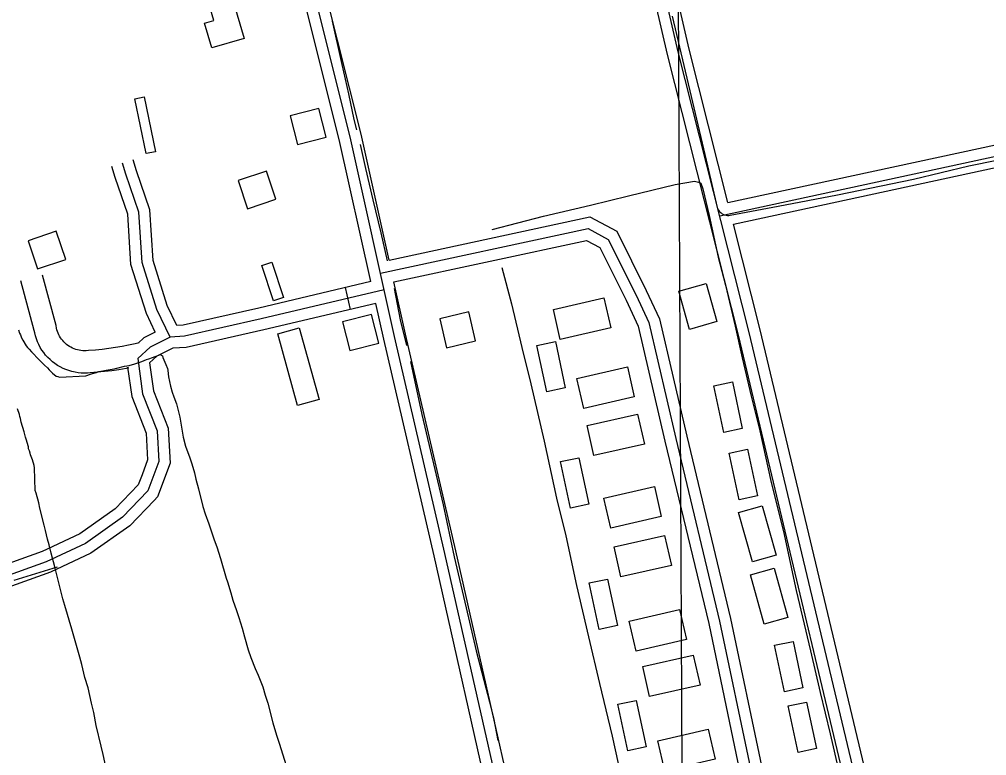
# Model space of a CAD drawing. Extents: x 3424494 to 3462436, y 522220 to 547718.
# Drawn here: x 3454050 to 3455349, y 542781 to 543771 of the extents above; entities that cross this region are included whole.
import ezdxf

# ---------------------------------------------------------------- set-up
doc = ezdxf.new("R2010")
doc.units = 0
for name, color, linetype in [('V-BLDG-OTLN', 7, 'Continuous'), ('V-DTCH-CNTR', 7, 'Continuous'), ('V-GRID-MAJR', 7, 'Continuous'), ('V-ROAD-CNTR', 7, 'Continuous'), ('V-SITE-VEGE', 7, 'Continuous'), ('V-TOPO-SHOR', 7, 'Continuous')]:
    doc.layers.add(name, color=color, linetype=linetype)

msp = doc.modelspace()

# ---------------------------------------------------------------- linework, layer by layer
at = {"layer": 'V-BLDG-OTLN'}
for points in [[(3454329.427, 543821.202), (3454351.519, 543744.787), (3454308.132, 543732.245), (3454298.49, 543765.601), (3454310.735, 543769.14), (3454298.293, 543812.201)], [(3454217.375, 543666.31), (3454232.575, 543592.801), (3454220.025, 543590.204), (3454204.825, 543663.715)], [(3454461.982038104, 543612.2557491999), (3454452.070057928, 543651.0076716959), (3454413.317135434, 543641.0946915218), (3454423.2301156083, 543602.3427690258)], [(3454356.368249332, 543516.2469412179), (3454394.322173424, 543528.874915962), (3454381.69419868, 543566.8288400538), (3454343.740274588, 543554.2008653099)], [(3454073.938814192, 543435.2671031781), (3454111.892738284, 543447.8950779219), (3454099.26476354, 543485.8490020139), (3454061.310839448, 543473.2210272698)], [(3454391.010180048, 543392.599188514), (3454375.4922110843, 543440.1300934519), (3454388.8001844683, 543444.4750847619), (3454404.318153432, 543396.9451798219)], [(3454950.0860618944, 543354.1842653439), (3454935.590090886, 543405.270163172), (3454972.3390173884, 543415.6981423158), (3454986.834988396, 543364.612244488)], [(3454767.10842785, 543381.0302116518), (3454834.850292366, 543396.6101804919), (3454844.1142738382, 543356.3352610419), (3454776.37340932, 543340.7512922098)], [(3454532.60889685, 543335.503302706), (3454522.6929166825, 543374.2552252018), (3454483.941994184, 543364.339245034), (3454493.857974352, 543325.5873225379)], [(3454614.461733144, 543368.4242368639), (3454623.651714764, 543329.494314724), (3454662.581636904, 543338.6852963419), (3454653.3906552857, 543377.615218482)], [(3454425.79, 543356.098), (3454452.25, 543259.805), (3454423.281, 543251.844), (3454396.823, 543348.139)], [(3454758.414445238, 543270.1224334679), (3454745.071471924, 543332.677308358), (3454769.807422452, 543337.955297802), (3454783.1533957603, 543275.398422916)], [(3454798.802364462, 543288.21139729), (3454866.5442289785, 543303.7913661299), (3454875.80821045, 543263.5164466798), (3454808.067345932, 543247.9324778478)], [(3454996.120969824, 543215.7895421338), (3454982.7779965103, 543278.3444170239), (3455007.5139470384, 543283.6224064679), (3455020.859920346, 543221.0655315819)], [(3454812.385337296, 543224.822524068), (3454880.127201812, 543240.4024929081), (3454889.3911832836, 543200.127573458), (3454821.650318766, 543184.543604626)], [(3455016.494929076, 543125.234723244), (3455003.151955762, 543187.7895981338), (3455027.88790629, 543193.0675875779), (3455041.2338795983, 543130.510712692)], [(3454790.10838185, 543113.9147458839), (3454776.765408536, 543176.469620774), (3454801.501359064, 543181.7476102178), (3454814.8473323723, 543119.190735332)], [(3454835.024292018, 543127.47671876), (3454902.766156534, 543143.0566875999), (3454912.0301380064, 543102.7817681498), (3454844.2892734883, 543087.1977993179)], [(3455034.4268932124, 543041.7138902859), (3455015.845930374, 543107.9337578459), (3455047.7828665, 543116.894739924), (3455066.363829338, 543050.673872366)], [(3454848.607264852, 543061.8238500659), (3454916.349129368, 543077.4038189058), (3454925.61311084, 543037.128899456), (3454857.872246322, 543021.5449306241)], [(3455050.274861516, 542957.9500578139), (3455031.693898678, 543024.1699253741), (3455063.630834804, 543033.1309074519), (3455082.211797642, 542966.9100398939)], [(3454828.5943048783, 542950.916071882), (3454815.251331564, 543013.4709467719), (3454839.987282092, 543018.7489362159), (3454853.3332554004, 542956.1920613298)], [(3454868.982224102, 542962.2140492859), (3454936.7240886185, 542977.794018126), (3454945.9880700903, 542937.5190986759), (3454878.247205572, 542921.935129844)], [(3455077.619806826, 542867.153239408), (3455064.2768335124, 542929.7081142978), (3455089.01278404, 542934.9861037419), (3455102.3587573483, 542872.4292288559)], [(3454887.0931878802, 542901.089171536), (3454954.8350523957, 542916.6691403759), (3454964.099033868, 542876.3942209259), (3454896.3581693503, 542860.8102520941)], [(3454867.0802279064, 542787.9173978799), (3454853.737254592, 542850.4722727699), (3454878.4732051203, 542855.750262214), (3454891.819178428, 542793.193387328)], [(3455095.730770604, 542785.654402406), (3455082.38779729, 542848.2092772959), (3455107.123747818, 542853.4872667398), (3455120.4697211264, 542790.9303918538)], [(3454907.46814713, 542801.479370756), (3454975.210011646, 542817.0593395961), (3454984.4739931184, 542776.784420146), (3454916.7331286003, 542761.200451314)]]:
    msp.add_lwpolyline(points, close=True, dxfattribs=at)
at = {"layer": 'V-DTCH-CNTR'}
for points in [[(3454926.6180000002, 543774.83), (3454952.177, 543666.806), (3454974.1350000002, 543573.884), (3454987.073, 543517.748), (3454987.804, 543516.0650000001), (3454988.721, 543514.476), (3454989.8170000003, 543513.003), (3454991.072, 543511.664), (3454992.475, 543510.476), (3454994.003, 543509.456), (3454995.639, 543508.6140000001), (3454997.362, 543507.969), (3454999.146, 543507.5210000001), (3455000.968, 543507.279), (3455002.807, 543507.248), (3455004.636, 543507.426), (3455068.862, 543519.841), (3455148.9450000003, 543535.074), (3455250.722, 543556.111), (3455325.447, 543573.7490000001), (3455402.8370000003, 543589.412)], [(3454042.793, 543017.41), (3454101.077, 543034.985)]]:
    msp.add_lwpolyline(points, dxfattribs=at)
at = {"layer": 'V-GRID-MAJR'}
msp.add_spline([(3455012.474, 527729.317), (3454983.3910000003, 533788.3150000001), (3454954.3000000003, 539849.246), (3454925.2090000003, 545910.191), (3454925.2, 545912.109)], degree=3, dxfattribs=at)
at = {"layer": 'V-ROAD-CNTR'}
msp.add_line((3454494.6479727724, 543381.0382116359), (3454487.782986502, 543410.2431532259), dxfattribs=at)
for points in [[(3454522.0279180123, 543418.2921371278), (3454479.508003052, 543609.3967549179), (3454384.83919239, 543987.183999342), (3454315.2873314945, 544308.0293576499), (3454212.460537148, 544744.305485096), (3454127.42470722, 545097.8967779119), (3454047.9058662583, 545450.60707249), (3453982.9969960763, 545740.073493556), (3453947.5780669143, 545907.884157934)], [(3455316.0103300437, 540138.5546966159), (3455295.0823719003, 540194.0245856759), (3455199.368563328, 540550.357873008), (3455105.646750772, 540949.19607533), (3455017.016928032, 541350.9352718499), (3454941.379079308, 541667.498638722), (3454872.181217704, 541962.106049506), (3454807.41334724, 542244.2834851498), (3454751.349459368, 542481.14301143), (3454702.734556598, 542693.294587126), (3454621.490719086, 543053.1278674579), (3454553.8298544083, 543344.4252848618), (3454494.1069738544, 543612.8497480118), (3454399.4481631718, 543990.5969925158), (3454329.918302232, 544311.3393510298), (3454227.0525079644, 544747.779478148), (3454142.0336780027, 545101.299771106), (3454062.540836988, 545453.898065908), (3453997.653966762, 545743.2634871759), (3453962.25503756, 545910.9821517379)], [(3455001.6639587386, 543524.4809247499), (3454949.485063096, 543730.6575123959), (3454866.039229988, 544091.6707903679), (3454819.7673225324, 544296.9693797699), (3454791.1803797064, 544432.998107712)], [(3454970.094021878, 543526.9439198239), (3454920.3251214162, 543723.599526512), (3454836.7912884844, 544084.99480372), (3454790.45338116, 544290.5853925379), (3454762.919436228, 544421.6071304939)], [(3455759.6094428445, 540195.3855829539), (3455738.000486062, 540317.603338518), (3455731.535498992, 540372.5452286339), (3455702.8655563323, 540476.461020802), (3455696.685568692, 540496.1249814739), (3455683.457595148, 540565.6308424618), (3455588.283785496, 540989.5479946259), (3455483.6369947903, 541409.6031545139), (3455359.2972434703, 541954.1050655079), (3455223.6135148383, 542539.2128952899), (3455030.344901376, 543350.0122736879), (3454934.905092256, 543727.128519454), (3454851.4152592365, 544088.3327970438), (3454805.1103518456, 544293.7773861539), (3454776.5014090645, 544429.9131138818)], [(3454546.3058694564, 543447.307079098), (3454508.7059446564, 543616.302741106), (3454414.057133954, 543994.0099856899), (3454344.5492729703, 544314.6493444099), (3454341.5352789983, 544327.4583187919)], [(3455001.6629587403, 543524.4819247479), (3455506.3919492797, 543633.5207066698)], [(3454990.674980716, 543506.7619601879), (3455523.2719155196, 543621.8207300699)], [(3455009.0279440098, 543495.38098295), (3455512.60693685, 543604.1707653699)], [(3454232.1904976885, 543350.567272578), (3454220.317521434, 543375.3642229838), (3454199.60456286, 543441.082091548), (3454195.4835711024, 543508.7179562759), (3454178.5836049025, 543557.9668577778), (3454174.0326140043, 543573.062827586)], [(3454539.88888229, 543407.08115955), (3454374.580212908, 543368.2262372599), (3454271.688418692, 543344.86128399), (3454252.063457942, 543343.79628612), (3454234.3044934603, 543380.885211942), (3454214.4645331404, 543443.8340860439), (3454210.3315414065, 543511.661950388), (3454192.8635763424, 543562.5678485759), (3454188.3935852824, 543577.3928189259)], [(3454522.0279180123, 543418.2921371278), (3454371.203219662, 543382.84120803), (3454269.6064228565, 543359.7702541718), (3454261.262439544, 543359.3172550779), (3454248.291465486, 543386.4062008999), (3454229.32450342, 543446.58608054), (3454225.17951171, 543514.6059445), (3454207.143547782, 543567.1688393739), (3454202.75455656, 543581.7228102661)], [(3454977.2480075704, 543498.6769763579), (3454970.094021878, 543526.9439198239)], [(3454546.304869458, 543447.307079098), (3454815.95333016, 543505.341963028), (3454852.1332578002, 543485.9970017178), (3454891.924178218, 543406.4241608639), (3454909.681142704, 543368.1852373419), (3454946.219069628, 543210.773552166), (3455005.024952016, 542965.6240424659), (3455046.5418689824, 542767.5914385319), (3455102.9267562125, 542529.6169144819), (3455137.5216870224, 542393.7161862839), (3455146.5586689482, 542345.0772835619)], [(3455743.814474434, 540198.5675765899), (3455723.154515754, 540315.419342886), (3455716.77152852, 540369.6572344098), (3455688.47658511, 540472.2160292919), (3455682.113597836, 540492.4619887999), (3455668.767624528, 540562.5848485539), (3455573.68681469, 540986.0920015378), (3455469.0460239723, 541406.1201614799), (3455344.679272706, 541950.7410722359), (3455209.0115440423, 542535.7799021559), (3455015.77793051, 543346.4332808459), (3454977.2480075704, 543498.6769763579)], [(3455772.8694163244, 540206.548560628), (3455752.8464563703, 540319.7873341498), (3455746.2994694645, 540375.433222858), (3455717.254527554, 540480.706012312), (3455711.257539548, 540499.7879741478), (3455698.147565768, 540568.67683637), (3455602.880756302, 540993.0039877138), (3455498.2279656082, 541413.0861475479), (3455373.9152142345, 541957.46905878), (3455238.215485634, 542542.6458884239), (3455044.911872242, 543353.5912665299), (3455009.0279440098, 543495.3799829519)], [(3454534.89889227, 543429.5091146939), (3454813.7313346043, 543489.5199946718), (3454840.852280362, 543475.0190236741), (3454878.4112052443, 543399.910173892), (3454895.421171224, 543363.278247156), (3454931.6200988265, 543207.3285590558), (3454990.38798129, 542962.3350490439), (3455031.900898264, 542764.32244507), (3455088.3597853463, 542526.0369216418), (3455122.8637163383, 542390.4921927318), (3455131.8106984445, 542342.337289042)], [(3454552.8208564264, 543418.023137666), (3454811.5093390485, 543473.6980263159), (3454829.5713029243, 543464.04104563), (3454864.8982322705, 543393.3961869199), (3454881.1611997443, 543358.37125697), (3454917.021128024, 543203.8835659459), (3454975.7510105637, 542959.0460556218), (3455017.259927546, 542761.0534516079), (3455073.7928144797, 542522.4569288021), (3455108.205745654, 542387.2681991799), (3455117.0627279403, 542339.5972945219)], [(3454196.4621119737, 543302.3109224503), (3454193.1736836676, 543301.6503134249), (3454183.5195852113, 543299.9713397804), (3454173.820912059, 543298.5438384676), (3454164.089931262, 543297.3749956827), (3454154.331992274, 543296.457324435), (3454144.9203222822, 543295.8227284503), (3454141.338633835, 543295.4973182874), (3454137.1012238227, 543295.3768353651), (3454132.8740917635, 543295.5188915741), (3454128.6595654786, 543295.919726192), (3454124.4741545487, 543296.583345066), (3454120.348321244, 543297.5006233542), (3454116.2771382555, 543298.6724171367), (3454112.2861578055, 543300.0954779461), (3454108.3939962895, 543301.7617175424), (3454104.6115315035, 543303.6651101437), (3454100.9601918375, 543305.7945253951), (3454097.440316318, 543308.1466575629), (3454094.071822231, 543310.7156308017), (3454090.8683188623, 543313.486193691), (3454087.845549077, 543316.4487897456), (3454085.0091036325, 543319.5914278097), (3454082.3769553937, 543322.9027163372), (3454079.9465324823, 543326.3709054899), (3454077.740933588, 543329.9867043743), (3454075.7600684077, 543333.7232200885), (3454074.0154573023, 543337.5826277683), (3454072.510742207, 543341.5363434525), (3454071.2528821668, 543345.5830369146), (3454070.248634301, 543349.6986598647), (3454069.696194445, 543352.7777552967), (3454051.7772823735, 543419.2984716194)], [(3454210.5599452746, 543336.2752006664), (3454205.2779965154, 543334.9240044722), (3454196.486629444, 543332.9152063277), (3454187.6483163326, 543331.1396865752), (3454178.7644147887, 543329.5946602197), (3454169.847087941, 543328.2821615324), (3454160.896068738, 543327.2070043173), (3454151.918007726, 543326.3626755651), (3454142.5536777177, 543325.7312715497), (3454139.553366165, 543325.4586817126), (3454137.1787761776, 543325.391164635), (3454134.7999082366, 543325.4711084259), (3454132.4324345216, 543325.696273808), (3454130.0838454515, 543326.068654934), (3454127.759678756, 543326.5853766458), (3454125.4728617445, 543327.2435828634), (3454123.2378421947, 543328.040522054), (3454121.052003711, 543328.9762824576), (3454118.924468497, 543330.0468898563), (3454116.865808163, 543331.2474746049), (3454114.887683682, 543332.5693424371), (3454112.9981777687, 543334.0103691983), (3454111.1996811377, 543335.565806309), (3454109.5004509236, 543337.2312102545), (3454107.9088963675, 543338.9945721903), (3454106.4250446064, 543340.8612836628), (3454105.061467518, 543342.8070945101), (3454103.8230664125, 543344.8372956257), (3454102.7079315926, 543346.9407799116), (3454101.728542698, 543349.1073722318), (3454100.881257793, 543351.3336565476), (3454100.1771178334, 543353.5989630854), (3454099.613365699, 543355.9093401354), (3454098.9978055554, 543359.3402447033), (3454080.744717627, 543427.1015283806)], [(3455330.0443019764, 540143.8496860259), (3455309.3773433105, 540198.628576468), (3455213.9165342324, 540554.0198656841), (3455120.2727215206, 540952.528068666), (3455031.6368987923, 541354.2942651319), (3454955.975050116, 541670.9566318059), (3454886.7921884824, 541965.4990427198), (3454822.021318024, 542247.6884783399), (3454765.95843015, 542484.5460046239), (3454717.3605273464, 542696.621580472), (3454636.1126898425, 543056.47686076), (3454568.4568251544, 543347.75127821), (3454552.821856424, 543418.023137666)], [(3454528.54390498, 543389.0061956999), (3454377.957206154, 543353.61126649), (3454273.770414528, 543329.952313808), (3454256.0164500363, 543328.9883157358)], [(3455281.9973980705, 540184.915603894), (3455184.8205924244, 540546.695880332), (3455091.020780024, 540945.8640819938), (3455002.396957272, 541347.576278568), (3454926.7831085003, 541664.040645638), (3454857.5702469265, 541958.7130562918), (3454792.805376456, 542240.8784919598), (3454736.7404885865, 542477.740018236), (3454688.10858585, 542689.9675937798), (3454606.86874833, 543049.7788741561), (3454539.202883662, 543341.0992915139), (3454528.54390498, 543389.0061956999)], [(3454252.063457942, 543343.79628612), (3454225.550510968, 543330.412312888), (3454208.6615447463, 543314.790344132), (3454215.2445315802, 543267.6824383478), (3454234.8164924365, 543218.022537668), (3454237.1044878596, 543176.699620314), (3454222.462517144, 543137.1736993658), (3454188.2345856, 543101.69677032), (3454138.3386853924, 543066.4568407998), (3454085.8177904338, 543042.068889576), (3453780.7854005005, 542932.35210901), (3453426.393109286, 542805.8843619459), (3452987.15698776, 542647.8006781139), (3452671.8326184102, 542528.475916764), (3452532.9708961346, 542480.8970119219), (3452048.636864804, 542314.2123452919), (3451455.597050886, 542096.2447812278), (3451046.16086976, 541941.0000917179), (3450815.5603309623, 541852.968267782), (3450715.474531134, 541809.7483542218)], [(3454232.1904976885, 543350.567272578), (3454216.9105282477, 543342.854288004), (3454209.1037534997, 543335.6329406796)], [(3454256.0164500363, 543328.9883157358), (3454234.190493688, 543317.9703377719), (3454224.6025128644, 543309.1023555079), (3454229.8535023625, 543271.5244306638), (3454249.65946275, 543221.269531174), (3454252.25445756, 543174.4146248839), (3454235.437491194, 543129.0187156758), (3454230.9345002, 543124.35172501)], [(3454195.0853355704, 543303.5566376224), (3454200.6355607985, 543263.8404460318), (3454219.9735221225, 543214.7755441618), (3454221.95451816, 543178.9846157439), (3454214.4915330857, 543158.8366560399)], [(3454214.4915330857, 543158.8366560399), (3454209.4875430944, 543145.3286830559), (3454178.423605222, 543113.1317474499), (3454130.7927004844, 543079.4908147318), (3454080.1088018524, 543055.9568617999), (3453775.726410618, 542946.4730807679), (3453444.327073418, 542828.2103172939)], [(3454230.9345002, 543124.35172501), (3454198.045565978, 543090.26179319), (3454145.8846703, 543053.4228668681), (3454091.526779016, 543028.180917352), (3453785.844390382, 542918.2311372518), (3453452.272057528, 542799.1933753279)]]:
    msp.add_lwpolyline(points, dxfattribs=at)
at = {"layer": 'V-SITE-VEGE'}
for points in [[(3454048.585, 543353.486), (3454050.059, 543349.214), (3454051.176, 543346.879), (3454052.654, 543342.9940000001), (3454054.1410000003, 543339.492), (3454058.649, 543332.081), (3454060.539, 543329.734), (3454062.816, 543327.378), (3454065.845, 543323.852), (3454076.09, 543313.255), (3454079.1350000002, 543310.501), (3454083.307, 543306.184), (3454087.497, 543302.639), (3454089.7660000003, 543299.8960000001), (3454094.321, 543295.188), (3454099.273, 543291.2440000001), (3454101.583, 543290.818), (3454103.5, 543290.013), (3454138.83, 543291.854), (3454145.236, 543293.937), (3454148.038, 543294.686), (3454153.4420000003, 543296.386), (3454156.65, 543297.723), (3454162.038, 543298.432), (3454166.24, 543299.556), (3454174.4220000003, 543300.812), (3454180.816, 543302.098), (3454191.011, 543304.515), (3454197.204, 543305.805), (3454204.608, 543307.8690000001), (3454214.02, 543311.095), (3454220.433, 543313.577), (3454223.636, 543314.517), (3454228.6410000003, 543316.225), (3454232.049, 543317.56), (3454236.864, 543319.67), (3454239.461, 543320.225), (3454242.025, 543318.787), (3454242.578, 543316.188), (3454246.6, 543306.763), (3454248.505, 543301.555), (3454249.068, 543299.554), (3454249.377, 543294.373), (3454249.907, 543290.381), (3454252.881, 543277.786), (3454254.937, 543269.789), (3454257.4220000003, 543263.573), (3454260.643, 543253.962), (3454262.519, 543247.16), (3454265.122, 543236.167), (3454269.65, 543209.41), (3454272.833, 543197.41), (3454278.538, 543181.583), (3454281.191, 543173.574), (3454284.773, 543161.568), (3454286.816, 543152.971), (3454290.179, 543139.773), (3454295.955, 543116.18), (3454299.1720000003, 543106.371), (3454304.1240000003, 543092.946), (3454311.528, 543071.518), (3454314.753, 543062.105), (3454319.867, 543046.4890000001), (3454327.582, 543019.877)], [(3454087.544, 543072.105), (3454084.955, 543084.0970000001), (3454083.0810000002, 543091.0970000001), (3454077.298, 543114.0920000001), (3454075.627, 543121.2880000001), (3454072.256, 543133.887), (3454070.927, 543137.6950000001), (3454070.173, 543168.183), (3454069.454, 543171.284), (3454067.261, 543178.657), (3454064.676, 543185.649), (3454064.33, 543187.971), (3454063.224, 543191.08), (3454062.112, 543193.802), (3454061.77, 543196.509), (3454058.852, 543206.598), (3454057.739, 543209.317), (3454056.312, 543216.2930000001), (3454052.288, 543229.486), (3454051.215, 543234.524), (3454050.1, 543237.246), (3454049.758, 543239.953), (3454047.182, 543247.332)], [(3454166.017, 542766.546), (3454162.312, 542782.936), (3454159.713, 542794.128), (3454153.012, 542821.9180000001), (3454149.523, 542839.299), (3454146.752, 542852.089), (3454141.918, 542872.481), (3454137.7770000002, 542886.686), (3454133.69, 542904.077), (3454131.0640000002, 542913.678), (3454120.349, 542951.292), (3454110.731, 542983.112), (3454108.294, 542992.113), (3454097.475, 543035.303), (3454092.2090000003, 543053.71), (3454089.602, 543064.505), (3454087.544, 543072.105)], [(3454327.582, 543019.877), (3454329.29, 543014.87), (3454333.818, 543000.061), (3454336.644, 542990.456), (3454341.588, 542976.634), (3454344.412, 542967.029), (3454348.951, 542952.617), (3454352.142, 542941.214), (3454357.225, 542923.804), (3454360.432, 542913.199), (3454366.359, 542898.763), (3454370.5840000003, 542889.532), (3454376.693, 542873.9), (3454380.091, 542862.892), (3454383.294, 542852.085), (3454390.2120000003, 542825.485), (3454395.111, 542809.079), (3454398.711, 542798.067), (3454408.1580000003, 542768.041)]]:
    msp.add_lwpolyline(points, dxfattribs=at)
at = {"layer": 'V-TOPO-SHOR'}
for p, q in [((3454469.838, 543768.247), (3454483.046, 543709.871)), ((3454499.18, 543636.202), (3454502.436, 543622.174))]:
    msp.add_line(p, q, dxfattribs=at)
for points in [[(3454483.046, 543709.871), (3454491.75, 543670.613), (3454499.18, 543636.202)], [(3454507.669, 543602.329), (3454514.64, 543570.214), (3454524.507, 543528.31), (3454535.167, 543483.887), (3454543.713, 543446.181)], [(3454684.702, 543488.089), (3454753.937, 543506.378), (3454816.992, 543520.88), (3454868.065, 543533.36), (3454930.5810000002, 543548.704), (3454956.7830000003, 543553.267), (3454962.042, 543552.0650000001), (3454965.35, 543550.3420000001), (3454968.006, 543543.072), (3454976.292, 543507.078), (3454988.6950000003, 543451.282), (3454998.3370000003, 543413.323), (3455011.313, 543358.629), (3455020.877, 543315.944), (3455032.792, 543264.327), (3455044.234, 543217.718), (3455059.742, 543148.252), (3455076.144, 543082.6630000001)], [(3454697.6350000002, 543437.188), (3454710.986, 543388.327), (3454724.728, 543329.73), (3454736.973, 543281.161), (3454754.8540000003, 543204.15), (3454771.345, 543127.164), (3454783.8370000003, 543076.926), (3454798.276, 543009.977), (3454814.068, 542941.062), (3454828.85, 542878.279), (3454846.2830000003, 542807.6680000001), (3454862.274, 542734.026), (3454876.4420000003, 542667.638), (3454889.498, 542617.669), (3454899.39, 542578.036), (3454912.106, 542524.458), (3454926.603, 542461.1240000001), (3454941.1380000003, 542400.009), (3454955.259, 542330.844), (3454955.355, 542330.512)], [(3454553.1040000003, 543409.0160000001), (3454561.298, 543366.862), (3454569.623, 543332.496)], [(3454575.103, 543310.978), (3454590.598, 543239.763), (3454607.722, 543166.017), (3454618.898, 543118.546)], [(3454618.898, 543118.546), (3454633.875, 543048.6190000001), (3454649.8880000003, 542980.191), (3454663.556, 542922.405), (3454681.4760000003, 542853.924)], [(3455076.144, 543082.6630000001), (3455093.431, 543003.438), (3455112.636, 542922.515), (3455125.305, 542866.159), (3455138.821, 542810.623), (3455150.481, 542760.4), (3455162.965, 542709.605)], [(3454681.4760000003, 542853.924), (3454686.928, 542830.224), (3454692.294, 542801.753)]]:
    msp.add_lwpolyline(points, dxfattribs=at)

doc.saveas('drawing.dxf')
